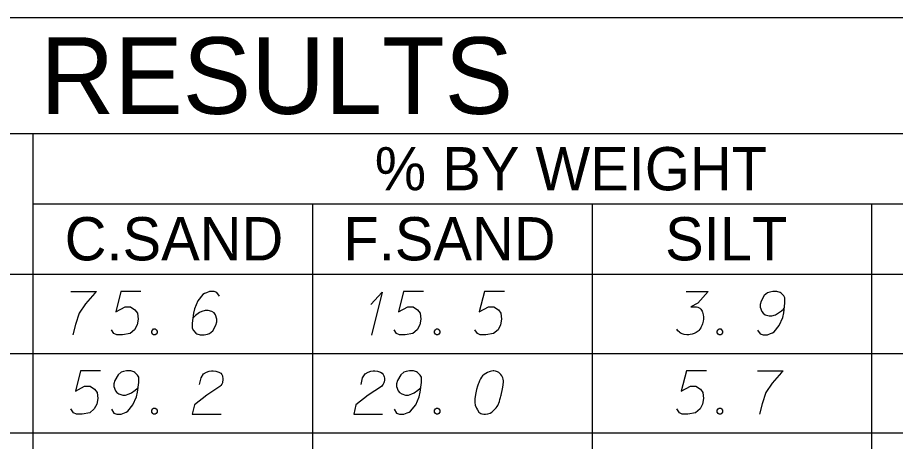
# Model space of a CAD drawing. Extents: x 2074207 to 2076812, y 516372 to 523312.
# Drawn here: x 2076524.4 to 2076621.8, y 519433.5 to 519480.5 of the extents above; entities that cross this region are included whole.
import ezdxf

# ---------------------------------------------------------------- set-up
doc = ezdxf.new("R2010")
doc.units = 0
for name, color, linetype in [('Prop DirtTable_ Soil Test Results - Outline (Major)', 7, 'Continuous'), ('Prop DirtTable_ Soil Test Results - Outline (Minor)', 7, 'Continuous'), ('Prop DirtTable_ Soil Test Results - Tx (Header - Large)', 7, 'Continuous'), ('Prop DirtTable_ Soil Test Results - Tx (Header - Small)', 7, 'Continuous'), ('Prop DirtTable_ Soil Test Results - Tx (Sample Data)', 7, 'Continuous')]:
    doc.layers.add(name, color=color, linetype=linetype)

msp = doc.modelspace()

# ---------------------------------------------------------------- linework, layer by layer
at = {"layer": 'Prop DirtTable_ Soil Test Results - Outline (Major)'}
for p, q in [((2076260.609, 519480.498), (2076811.903, 519480.498)), ((2076260.609, 519452.013), (2076811.903, 519452.013)), ((2076260.609, 519452.013), (2076811.903, 519452.013))]:
    msp.add_line(p, q, dxfattribs=at)
at = {"layer": 'Prop DirtTable_ Soil Test Results - Outline (Minor)'}
for p, q in [((2076260.609, 519467.613), (2076811.903, 519467.613)), ((2076526.074, 519467.613), (2076526.074, 519443.213)), ((2076526.074, 519459.813), (2076731.93, 519459.813)), ((2076557.094, 519459.813), (2076557.094, 519443.213)), ((2076588.114, 519459.813), (2076588.114, 519443.213)), ((2076619.134, 519443.213), (2076619.134, 519459.813)), ((2076260.609, 519443.213), (2076811.903, 519443.213)), ((2076260.609, 519443.213), (2076811.903, 519443.213)), ((2076526.074, 519443.213), (2076526.074, 519434.413)), ((2076557.094, 519443.213), (2076557.094, 519434.413)), ((2076588.114, 519443.213), (2076588.114, 519434.413)), ((2076619.134, 519434.413), (2076619.134, 519443.213)), ((2076260.609, 519434.413), (2076811.903, 519434.413)), ((2076260.609, 519434.413), (2076811.903, 519434.413)), ((2076526.074, 519434.413), (2076526.074, 519425.613)), ((2076557.094, 519434.413), (2076557.094, 519425.613)), ((2076588.114, 519434.413), (2076588.114, 519425.613)), ((2076619.134, 519425.613), (2076619.134, 519434.413))]:
    msp.add_line(p, q, dxfattribs=at)
at = {"layer": 'Prop DirtTable_ Soil Test Results - Tx (Sample Data)'}
for points in [[(2076530.316, 519450.091), (2076533.138, 519450.091), (2076532.961, 519449.902), (2076531.938, 519448.73), (2076531.233, 519447.672), (2076530.809, 519446.425), (2076530.527, 519445.291)], [(2076538.076, 519450.091), (2076535.854, 519450.091), (2076535.289, 519447.823), (2076536.312, 519448.39), (2076536.912, 519448.39), (2076537.406, 519448.05), (2076537.688, 519447.672), (2076537.759, 519447.03), (2076537.653, 519446.387), (2076537.371, 519445.858), (2076536.877, 519445.442), (2076536.03, 519445.291), (2076535.395, 519445.291), (2076535.078, 519445.442), (2076534.796, 519445.858)], [(2076546.789, 519449.562), (2076546.507, 519449.978), (2076546.19, 519450.091), (2076545.696, 519450.091), (2076545.343, 519449.94), (2076545.131, 519449.864), (2076544.955, 519449.751), (2076544.391, 519449.07), (2076544.003, 519448.163), (2076543.897, 519447.672), (2076543.756, 519446.576), (2076543.756, 519446.009), (2076543.897, 519445.782), (2076544.179, 519445.48), (2076544.285, 519445.404), (2076544.638, 519445.291), (2076545.096, 519445.291), (2076545.449, 519445.367), (2076545.696, 519445.442), (2076546.049, 519445.744), (2076546.401, 519446.349), (2076546.507, 519446.727), (2076546.507, 519447.03), (2076546.331, 519447.521), (2076546.19, 519447.71), (2076545.943, 519447.861), (2076545.519, 519447.974), (2076545.202, 519447.974), (2076544.814, 519447.861), (2076544.567, 519447.748), (2076544.144, 519447.445), (2076543.932, 519447.256), (2076543.826, 519447.143)], [(2076563.58, 519448.655), (2076564.85, 519450.015), (2076563.651, 519445.253)], [(2076569.436, 519450.091), (2076567.214, 519450.091), (2076566.649, 519447.823), (2076567.672, 519448.39), (2076568.272, 519448.39), (2076568.766, 519448.05), (2076569.048, 519447.672), (2076569.119, 519447.03), (2076569.013, 519446.387), (2076568.731, 519445.858), (2076568.237, 519445.442), (2076567.39, 519445.291), (2076566.755, 519445.291), (2076566.438, 519445.442), (2076566.156, 519445.858)], [(2076578.396, 519450.091), (2076576.174, 519450.091), (2076575.609, 519447.823), (2076576.632, 519448.39), (2076577.232, 519448.39), (2076577.726, 519448.05), (2076578.008, 519447.672), (2076578.079, 519447.03), (2076577.973, 519446.387), (2076577.691, 519445.858), (2076577.197, 519445.442), (2076576.35, 519445.291), (2076575.715, 519445.291), (2076575.398, 519445.442), (2076575.116, 519445.858)], [(2076598.539, 519450.091), (2076601.008, 519450.091), (2076599.844, 519448.806), (2076599.068, 519448.39), (2076599.703, 519448.39), (2076599.844, 519448.352), (2076599.914, 519448.315), (2076599.985, 519448.277), (2076600.055, 519448.239), (2076600.197, 519448.126), (2076600.267, 519448.012), (2076600.338, 519447.899), (2076600.373, 519447.785), (2076600.443, 519447.521), (2076600.479, 519447.294), (2076600.479, 519447.181), (2076600.479, 519447.03), (2076600.443, 519446.803), (2076600.408, 519446.652), (2076600.373, 519446.5), (2076600.338, 519446.387), (2076600.302, 519446.311), (2076600.267, 519446.236), (2076600.232, 519446.16), (2076600.161, 519446.047), (2076600.055, 519445.896), (2076599.95, 519445.782), (2076599.879, 519445.707), (2076599.773, 519445.631), (2076599.667, 519445.555), (2076599.526, 519445.48), (2076599.456, 519445.442), (2076599.209, 519445.367), (2076598.997, 519445.329), (2076598.856, 519445.291), (2076598.609, 519445.291), (2076598.327, 519445.329), (2076598.221, 519445.367), (2076598.115, 519445.404), (2076598.009, 519445.442), (2076597.904, 519445.518), (2076597.798, 519445.593), (2076597.621, 519445.744), (2076597.516, 519445.896)], [(2076606.476, 519445.82), (2076606.758, 519445.404), (2076607.075, 519445.291), (2076607.569, 519445.291), (2076607.922, 519445.442), (2076608.134, 519445.518), (2076608.31, 519445.631), (2076608.874, 519446.311), (2076609.262, 519447.218), (2076609.368, 519447.71), (2076609.509, 519448.806), (2076609.509, 519449.373), (2076609.368, 519449.6), (2076609.086, 519449.902), (2076608.98, 519449.978), (2076608.627, 519450.091), (2076608.169, 519450.091), (2076607.816, 519450.015), (2076607.569, 519449.94), (2076607.216, 519449.637), (2076606.864, 519449.033), (2076606.758, 519448.655), (2076606.758, 519448.352), (2076606.934, 519447.861), (2076607.075, 519447.672), (2076607.322, 519447.521), (2076607.746, 519447.407), (2076608.063, 519447.407), (2076608.451, 519447.521), (2076608.698, 519447.634), (2076609.121, 519447.937), (2076609.333, 519448.126), (2076609.439, 519448.239)], [(2076539.487, 519445.933), (2076539.664, 519445.933), (2076539.769, 519445.858), (2076539.875, 519445.707), (2076539.875, 519445.518), (2076539.769, 519445.367), (2076539.664, 519445.291), (2076539.487, 519445.291), (2076539.381, 519445.367), (2076539.276, 519445.518), (2076539.276, 519445.707), (2076539.381, 519445.858), (2076539.487, 519445.933)], [(2076570.847, 519445.933), (2076571.024, 519445.933), (2076571.129, 519445.858), (2076571.235, 519445.707), (2076571.235, 519445.518), (2076571.129, 519445.367), (2076571.024, 519445.291), (2076570.847, 519445.291), (2076570.741, 519445.367), (2076570.636, 519445.518), (2076570.636, 519445.707), (2076570.741, 519445.858), (2076570.847, 519445.933)], [(2076602.207, 519445.933), (2076602.384, 519445.933), (2076602.489, 519445.858), (2076602.595, 519445.707), (2076602.595, 519445.518), (2076602.489, 519445.367), (2076602.384, 519445.291), (2076602.207, 519445.291), (2076602.101, 519445.367), (2076601.996, 519445.518), (2076601.996, 519445.707), (2076602.101, 519445.858), (2076602.207, 519445.933)], [(2076533.596, 519441.291), (2076531.374, 519441.291), (2076530.809, 519439.023), (2076531.832, 519439.59), (2076532.432, 519439.59), (2076532.926, 519439.25), (2076533.208, 519438.872), (2076533.279, 519438.23), (2076533.173, 519437.587), (2076532.891, 519437.058), (2076532.397, 519436.642), (2076531.55, 519436.491), (2076530.915, 519436.491), (2076530.598, 519436.642), (2076530.316, 519437.058)], [(2076534.796, 519437.02), (2076535.078, 519436.604), (2076535.395, 519436.491), (2076535.889, 519436.491), (2076536.242, 519436.642), (2076536.454, 519436.718), (2076536.63, 519436.831), (2076537.194, 519437.511), (2076537.582, 519438.418), (2076537.688, 519438.91), (2076537.829, 519440.006), (2076537.829, 519440.573), (2076537.688, 519440.8), (2076537.406, 519441.102), (2076537.3, 519441.178), (2076536.947, 519441.291), (2076536.489, 519441.291), (2076536.136, 519441.215), (2076535.889, 519441.14), (2076535.536, 519440.837), (2076535.184, 519440.233), (2076535.078, 519439.855), (2076535.078, 519439.552), (2076535.254, 519439.061), (2076535.395, 519438.872), (2076535.642, 519438.721), (2076536.066, 519438.607), (2076536.383, 519438.607), (2076536.771, 519438.721), (2076537.018, 519438.834), (2076537.441, 519439.137), (2076537.653, 519439.326), (2076537.759, 519439.439)], [(2076544.567, 519439.779), (2076544.743, 519440.497), (2076545.026, 519440.951), (2076545.343, 519441.14), (2076545.66, 519441.253), (2076545.907, 519441.291), (2076546.084, 519441.291), (2076546.401, 519441.253), (2076546.613, 519441.178), (2076546.719, 519441.14), (2076546.93, 519441.026), (2076547.036, 519440.875), (2076547.107, 519440.724), (2076547.142, 519440.611), (2076547.177, 519440.459), (2076547.177, 519440.27), (2076547.142, 519440.081), (2076547.107, 519439.968), (2076547.036, 519439.817), (2076546.93, 519439.666), (2076546.825, 519439.552), (2076545.378, 519438.607), (2076544.003, 519437.511), (2076543.756, 519436.491), (2076546.966, 519436.491)], [(2076562.487, 519439.779), (2076562.663, 519440.497), (2076562.946, 519440.951), (2076563.263, 519441.14), (2076563.58, 519441.253), (2076563.827, 519441.291), (2076564.004, 519441.291), (2076564.321, 519441.253), (2076564.533, 519441.178), (2076564.639, 519441.14), (2076564.85, 519441.026), (2076564.956, 519440.875), (2076565.027, 519440.724), (2076565.062, 519440.611), (2076565.097, 519440.459), (2076565.097, 519440.27), (2076565.062, 519440.081), (2076565.027, 519439.968), (2076564.956, 519439.817), (2076564.85, 519439.666), (2076564.745, 519439.552), (2076563.298, 519438.607), (2076561.923, 519437.511), (2076561.676, 519436.491), (2076564.886, 519436.491)], [(2076566.156, 519437.02), (2076566.438, 519436.604), (2076566.755, 519436.491), (2076567.249, 519436.491), (2076567.602, 519436.642), (2076567.814, 519436.718), (2076567.99, 519436.831), (2076568.554, 519437.511), (2076568.942, 519438.418), (2076569.048, 519438.91), (2076569.189, 519440.006), (2076569.189, 519440.573), (2076569.048, 519440.8), (2076568.766, 519441.102), (2076568.66, 519441.178), (2076568.307, 519441.291), (2076567.849, 519441.291), (2076567.496, 519441.215), (2076567.249, 519441.14), (2076566.896, 519440.837), (2076566.544, 519440.233), (2076566.438, 519439.855), (2076566.438, 519439.552), (2076566.614, 519439.061), (2076566.755, 519438.872), (2076567.002, 519438.721), (2076567.426, 519438.607), (2076567.743, 519438.607), (2076568.131, 519438.721), (2076568.378, 519438.834), (2076568.801, 519439.137), (2076569.013, 519439.326), (2076569.119, 519439.439)], [(2076577.232, 519441.291), (2076577.162, 519441.291), (2076576.95, 519441.253), (2076576.809, 519441.215), (2076576.703, 519441.178), (2076576.527, 519441.102), (2076576.315, 519440.989), (2076576.139, 519440.875), (2076575.962, 519440.724), (2076575.856, 519440.573), (2076575.751, 519440.384), (2076575.645, 519440.195), (2076575.539, 519439.968), (2076575.468, 519439.817), (2076575.398, 519439.59), (2076575.292, 519439.212), (2076575.186, 519438.645), (2076575.116, 519438.192), (2076575.116, 519437.776), (2076575.151, 519437.474), (2076575.292, 519437.133), (2076575.398, 519436.944), (2076575.574, 519436.718), (2076575.786, 519436.567), (2076575.892, 519436.529), (2076576.103, 519436.491), (2076576.28, 519436.491), (2076576.562, 519436.529), (2076576.809, 519436.604), (2076576.985, 519436.718), (2076577.232, 519436.907), (2076577.338, 519437.02), (2076577.479, 519437.171), (2076577.585, 519437.322), (2076577.655, 519437.436), (2076577.726, 519437.625), (2076577.761, 519437.7), (2076577.832, 519437.889), (2076577.902, 519438.116), (2076577.973, 519438.343), (2076578.008, 519438.494), (2076578.043, 519438.607), (2076578.079, 519438.759), (2076578.149, 519439.099), (2076578.185, 519439.288), (2076578.22, 519439.477), (2076578.255, 519439.741), (2076578.29, 519440.081), (2076578.29, 519440.195), (2076578.255, 519440.346), (2076578.22, 519440.497), (2076578.114, 519440.724), (2076578.008, 519440.875), (2076577.902, 519440.989), (2076577.761, 519441.102), (2076577.62, 519441.178), (2076577.514, 519441.215), (2076577.409, 519441.253), (2076577.232, 519441.291)], [(2076600.796, 519441.291), (2076598.574, 519441.291), (2076598.009, 519439.023), (2076599.032, 519439.59), (2076599.632, 519439.59), (2076600.126, 519439.25), (2076600.408, 519438.872), (2076600.479, 519438.23), (2076600.373, 519437.587), (2076600.091, 519437.058), (2076599.597, 519436.642), (2076598.75, 519436.491), (2076598.115, 519436.491), (2076597.798, 519436.642), (2076597.516, 519437.058)], [(2076606.476, 519441.291), (2076609.298, 519441.291), (2076609.121, 519441.102), (2076608.098, 519439.93), (2076607.393, 519438.872), (2076606.969, 519437.625), (2076606.687, 519436.491)], [(2076539.487, 519437.133), (2076539.664, 519437.133), (2076539.769, 519437.058), (2076539.875, 519436.907), (2076539.875, 519436.718), (2076539.769, 519436.567), (2076539.664, 519436.491), (2076539.487, 519436.491), (2076539.381, 519436.567), (2076539.276, 519436.718), (2076539.276, 519436.907), (2076539.381, 519437.058), (2076539.487, 519437.133)], [(2076570.847, 519437.133), (2076571.024, 519437.133), (2076571.129, 519437.058), (2076571.235, 519436.907), (2076571.235, 519436.718), (2076571.129, 519436.567), (2076571.024, 519436.491), (2076570.847, 519436.491), (2076570.741, 519436.567), (2076570.636, 519436.718), (2076570.636, 519436.907), (2076570.741, 519437.058), (2076570.847, 519437.133)], [(2076602.207, 519437.133), (2076602.384, 519437.133), (2076602.489, 519437.058), (2076602.595, 519436.907), (2076602.595, 519436.718), (2076602.489, 519436.567), (2076602.384, 519436.491), (2076602.207, 519436.491), (2076602.101, 519436.567), (2076601.996, 519436.718), (2076601.996, 519436.907), (2076602.101, 519437.058), (2076602.207, 519437.133)]]:
    msp.add_lwpolyline(points, dxfattribs=at)

# ---------------------------------------------------------------- texts
at = {"layer": 'Prop DirtTable_ Soil Test Results - Tx (Header - Large)'}
msp.add_text('SOIL TEST RESULTS', height=8.50001, dxfattribs=at).set_placement((2076465.656, 519469.805))
at = {"layer": 'Prop DirtTable_ Soil Test Results - Tx (Header - Small)'}
for s, height, p in [('% BY WEIGHT', 4.79998, (2076564.009, 519461.323)), ('C.SAND', 4.8, (2076529.618, 519453.548)), ('F.SAND', 4.8, (2076560.529, 519453.548)), ('SILT', 4.8, (2076596.215, 519453.548))]:
    msp.add_text(s, height=height, dxfattribs=at).set_placement(p)

doc.saveas('drawing.dxf')
